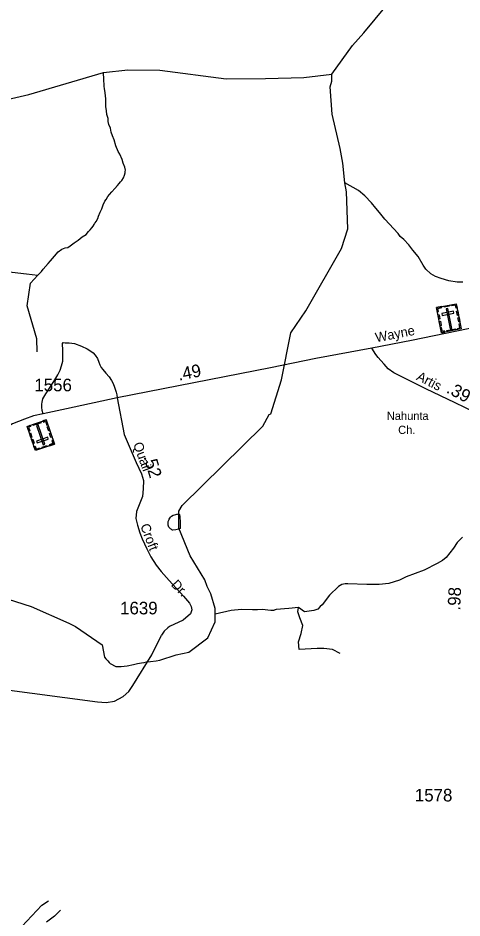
# Model space of a CAD drawing. Extents: x 2206922 to 2357709, y 510027 to 673830.
# Drawn here: x 2332640 to 2337037, y 615129 to 624051 of the extents above; entities that cross this region are included whole.
import ezdxf

# ---------------------------------------------------------------- set-up
doc = ezdxf.new("R2010")
doc.units = 0
for name, color, linetype in [('Exist Cultural Cemetery CELL', 7, 'Continuous'), ('Exist Cultural Church with Cemetery Label', 7, 'Continuous'), ('Exist Hydrographic Creek Single Shore', 7, 'Continuous'), ('Exist Hydrographic Misc Water Feature', 7, 'Continuous'), ('Exist Road Non-System Type 51', 7, 'Continuous'), ('Exist Road Secondary Mileage Hundredths English Label', 7, 'Continuous'), ('Exist Road Secondary Type 51 Attributed', 7, 'Continuous'), ('Exist Road Secondary Type 51 Label', 7, 'Continuous'), ('Exist Road Secondary Type 51 Number Label', 7, 'Continuous')]:
    doc.layers.add(name, color=color, linetype=linetype)

msp = doc.modelspace()

# ---------------------------------------------------------------- linework, layer by layer
at = {"layer": 'Exist Cultural Cemetery CELL'}
for points in [[(2336785.4, 621180.3), (2336980.8, 621218.6), (2337029.8, 620968.7), (2336834.4, 620930.4)], [(2336793.8, 621137.8), (2336804.9, 621140), (2336798.7, 621171.6), (2336838.5, 621179.4), (2336836.4, 621190.3), (2336785.4, 621180.3)], [(2336858.1, 621194.5), (2336909, 621204.5), (2336911.2, 621193.3), (2336860.3, 621183.4)], [(2336898.1, 621172.5), (2336879.7, 621168.9), (2336918.7, 620969.9), (2336937.1, 620973.5)], [(2336989.2, 621176.1), (2336978.1, 621173.9), (2336971.9, 621205.5), (2336932.1, 621197.7), (2336930, 621208.6), (2336980.9, 621218.6)], [(2336808, 621065), (2336799.7, 621107.5), (2336810.9, 621109.7), (2336819.2, 621067.2)], [(2336838.6, 621121.4), (2336842.2, 621103.1), (2336957.7, 621125.7), (2336954.1, 621144)], [(2336992.1, 621102.2), (2336983.7, 621144.7), (2336994.9, 621146.9), (2337003.2, 621104.3)], [(2337004.7, 621037.5), (2336996.4, 621080), (2337007.6, 621082.2), (2337015.9, 621039.6)], [(2336820.9, 620999.1), (2336812.6, 621041.6), (2336823.8, 621043.8), (2336832.1, 621001.3)], [(2336866.8, 620936.9), (2336864.6, 620948.1), (2336843, 620943.9), (2336835.3, 620983.6), (2336824.4, 620981.4), (2336834.3, 620930.5)], [(2336997.3, 620962.4), (2336995, 620973.6), (2337016.6, 620977.9), (2337008.9, 621017.5), (2337019.8, 621019.7), (2337029.8, 620968.7)], [(2336888.6, 620952.8), (2336971.8, 620969.1), (2336974, 620957.9), (2336890.8, 620941.6)], [(2333000.5, 619825.8), (2332812, 619761.6), (2332729.9, 620002.7), (2332918.4, 620066.8)], [(2332761.3, 620013.4), (2332765, 620002.5), (2332744.2, 619995.4), (2332757.2, 619957.1), (2332746.7, 619953.6), (2332729.9, 620002.7)], [(2332867.7, 620037.5), (2332787.4, 620010.1), (2332783.7, 620020.9), (2332864, 620048.3)], [(2332887.8, 619818.4), (2332905.5, 619824.4), (2332840.2, 620016.4), (2332822.5, 620010.4)], [(2332887.1, 620056.1), (2332890.8, 620045.3), (2332911.6, 620052.4), (2332924.7, 620014.1), (2332935.2, 620017.7), (2332918.5, 620066.8)], [(2332941, 620000.6), (2332954.9, 619959.6), (2332944.2, 619956), (2332930.2, 619997)], [(2332764, 619937.9), (2332778, 619896.9), (2332767.2, 619893.3), (2332753.2, 619934.3)], [(2332962.6, 619937), (2332976.6, 619896), (2332965.8, 619892.3), (2332951.8, 619933.3)], [(2332785.2, 619875.5), (2332799.2, 619834.5), (2332788.4, 619830.9), (2332774.4, 619871.9)], [(2332939.9, 619877.1), (2332933.9, 619894.7), (2332822.4, 619856.8), (2332828.4, 619839.1)], [(2332930.3, 619801.9), (2332881.3, 619785.2), (2332877.6, 619796), (2332926.7, 619812.7)], [(2332986.5, 619866.8), (2332975.8, 619863.1), (2332986.1, 619832.7), (2332947.7, 619819.6), (2332951.3, 619809.1), (2333000.5, 619825.8)], [(2332797.9, 619802.7), (2332808.7, 619806.3), (2332819.1, 619775.9), (2332857.5, 619788.9), (2332861, 619778.4), (2332811.9, 619761.7)]]:
    msp.add_lwpolyline(points, close=True, dxfattribs=at)
at = {"layer": 'Exist Hydrographic Creek Single Shore'}
for points in [[(2335746.4, 623492.6), (2335951.5, 623776.6), (2336066.3, 623902.7), (2336419.4, 624333.7), (2336549.4, 624585.2), (2336597.4, 624724.9), (2336593.3, 625082.5), (2336558.4, 625258.2), (2336576.5, 625767.7), (2336507.4, 626007.8), (2336360.4, 626421.9), (2336341.3, 626663.9), (2336355.4, 626887.6), (2336492.4, 627224.6), (2336523.4, 627422.8), (2336512.3, 627616)], [(2329308.4, 623146.7), (2329499.3, 623157.7), (2329723.2, 623284.9), (2329839.3, 623329), (2330047.4, 623314.5), (2330540.4, 623209.7), (2330823.3, 623237.6), (2331138.3, 623368.4), (2331346.4, 623360.4), (2331513.3, 623337.7), (2331905.4, 623235.5), (2332356.3, 623204.4), (2332746.3, 623292.4), (2333485.3, 623509.4), (2333726.5, 623535.6), (2334043.5, 623532), (2334702.3, 623447.1), (2335091.1, 623449.9)], [(2335091.1, 623449.9), (2335471.5, 623461.8), (2335746.4, 623492.6)], [(2335128.8, 620120.5), (2335145.4, 620127.5), (2335249.4, 620463.2), (2335343.5, 620929.7), (2335491.4, 621148.9), (2335842.4, 621767), (2335906.4, 621960), (2335893.5, 622327), (2335875.4, 622418.2), (2335856.3, 622611.1), (2335830.3, 622757.6), (2335751.4, 623099), (2335731.5, 623367.3), (2335747.5, 623423.7), (2335746.4, 623492.6)], [(2334205.5, 617736.5), (2334330.3, 617764.5), (2334520.4, 617906.7), (2334593.4, 618063.9), (2334592.4, 618198.4), (2334548.3, 618341.1), (2334514.5, 618415.2), (2334489.5, 618479.7), (2334344.5, 618720.1), (2334233.4, 618994.5), (2334231.3, 619161.8), (2334264.3, 619218.9), (2335064.4, 620002.8), (2335128.8, 620120.5)], [(2332676.4, 615045.9), (2332874.5, 615257.4), (2332940.5, 615299.4)]]:
    msp.add_lwpolyline(points, dxfattribs=at)
at = {"layer": 'Exist Hydrographic Misc Water Feature'}
for points in [[(2332835.2, 621500.8), (2332873.1, 621538.1), (2332889.2, 621560.2), (2332937.7, 621616.9), (2332962, 621643.9), (2333002.5, 621689.7), (2333037.6, 621732.9), (2333075.3, 621759.9), (2333107.7, 621770.7), (2333133.5, 621775.5), (2333155.4, 621792.1), (2333197, 621822.3), (2333234.5, 621846.7), (2333276.4, 621881.3), (2333314.1, 621905.7), (2333337.9, 621933.7), (2333353.7, 621950), (2333371.1, 621970.1), (2333383.2, 621986.1), (2333392.6, 622002.5), (2333399, 622014.6), (2333404.5, 622020.6), (2333414.6, 622034.5), (2333430.2, 622064.6), (2333438.2, 622087), (2333453.5, 622125.2), (2333471, 622159), (2333482.9, 622197.4), (2333498.7, 622233.6), (2333512.2, 622251.4), (2333528, 622281.5), (2333547.5, 622302.1), (2333567.6, 622328.3), (2333598.9, 622360.4), (2333624.8, 622390.6), (2333640.6, 622408.9), (2333654.3, 622425.1), (2333668, 622441.3), (2333683.8, 622465.2), (2333695.9, 622491.4), (2333701.5, 622515.3), (2333700.8, 622529.6), (2333704.9, 622543.6), (2333698.6, 622571.3), (2333682.2, 622613.1), (2333672.1, 622647.1), (2333647.3, 622700.7), (2333630.7, 622728.7), (2333608.2, 622784.4), (2333591.7, 622842.1), (2333577.2, 622881.9), (2333562.8, 622917.8), (2333554.6, 622957.6), (2333540.1, 622993.4), (2333533.9, 623025.5), (2333531.7, 623055.5), (2333521, 623093.2), (2333516.7, 623131.2), (2333510.5, 623173.1), (2333508.1, 623187.2), (2333509.5, 623223.1), (2333509.3, 623232.8), (2333509.5, 623251.1), (2333507.1, 623277), (2333503.2, 623312.9), (2333496.4, 623348.7), (2333494.3, 623374.6), (2333492.1, 623386.7), (2333491.9, 623400.5), (2333489.6, 623420.7), (2333489.6, 623430.5), (2333489.4, 623442.7), (2333485.3, 623509.4)], [(2337045, 621432.7), (2336989.3, 621432.2), (2336906.8, 621445), (2336832.4, 621468), (2336776.4, 621489.4), (2336728, 621514.9), (2336679.4, 621560.3), (2336651.1, 621601.9), (2336602.1, 621685.2), (2336551.5, 621750.8), (2336509, 621802.1), (2336460.6, 621853.7), (2336426, 621885.2), (2336403.6, 621912.9), (2336274, 622055.3), (2336220.9, 622122.5), (2336184.6, 622164.1), (2336140.1, 622219.4), (2336075.3, 622286.7), (2336010.5, 622341.9), (2335875.4, 622418.2)], [(2331769.7, 621490), (2331918, 621454.9), (2332036.7, 621449.5), (2332212.1, 621549.4), (2332411.7, 621549.4), (2332724.6, 621514.3), (2332835.2, 621500.8)], [(2332830.8, 620741), (2332827.5, 620868.9), (2332730, 621198.5), (2332762.4, 621422.5), (2332835.2, 621500.8)], [(2334246.1, 619073.1), (2334246.5, 619049.1), (2334246.5, 619027.1), (2334246.7, 619007.3), (2334247.1, 618997.1), (2334246.9, 618993), (2334244.8, 618988.9), (2334230.7, 618982.9), (2334203.2, 618976.5), (2334174.9, 618972.2), (2334171, 618974.4), (2334163.2, 618978.1), (2334155.2, 618984.1), (2334150.7, 618988), (2334145, 618993.7), (2334141.1, 618998), (2334134.7, 619003.8), (2334130.6, 619011.7), (2334128.4, 619021.8), (2334126.7, 619029.8), (2334126.1, 619041.6), (2334128.4, 619059.5), (2334132.1, 619072), (2334137.8, 619083.7), (2334143.7, 619093.7), (2334151.7, 619103.9), (2334159.5, 619112), (2334177.4, 619122.3), (2334189.5, 619126.2), (2334203.4, 619128.5), (2334213.7, 619130.6), (2334219.4, 619132.6), (2334229.7, 619134.7), (2334235.6, 619135), (2334239.5, 619124.7), (2334241.6, 619109), (2334243.6, 619101), (2334243.8, 619085.2), (2334246.1, 619073.1)], [(2337041.7, 618903.9), (2336988.2, 618851.1), (2336953, 618794.7), (2336880, 618704), (2336844.5, 618673.6), (2336792.6, 618642.9), (2336661.8, 618577.4), (2336484.6, 618511.2), (2336418.8, 618478.5), (2336365.3, 618460.2), (2336311.4, 618445.2), (2336217.6, 618436.2), (2336093.6, 618434.6), (2335907.6, 618440.6), (2335879.9, 618440), (2335847.7, 618435.9), (2335813.7, 618415.4), (2335725.3, 618328.1), (2335652.1, 618233.3), (2335632.6, 618215.2), (2335608.4, 618190.8), (2335568.7, 618176.5), (2335477.2, 618165.5), (2335416.5, 618205.8)], [(2332457.5, 618317.4), (2332769.7, 618215.3), (2333142, 618053.1), (2333208, 618017), (2333316.1, 617945), (2333472.2, 617836.8), (2333495, 617715.6), (2333508.9, 617697.6), (2333529.6, 617677.9), (2333543.4, 617662), (2333551.8, 617650.2), (2333610, 617622.8), (2333660, 617621.4), (2333719.7, 617628.2), (2333783.9, 617640.9), (2333823.9, 617651.1), (2333861.4, 617657.6), (2333889.3, 617661.9), (2333913.3, 617668), (2333953.3, 617672.5), (2334009, 617679.2), (2334043.1, 617683.4), (2334205.5, 617736.5)], [(2334592.8, 618143.8), (2334752.6, 618181.9), (2334852.9, 618191.4), (2334962.7, 618186.6), (2335010.5, 618186.6), (2335058.3, 618191.4), (2335144.3, 618181.9), (2335175.7, 618181.8)], [(2335416.5, 618205.8), (2335321, 618196.2), (2335196.8, 618186.6), (2335175.7, 618181.8)], [(2335832.1, 617752), (2335755.7, 617789.9), (2335669.7, 617799.5), (2335602.8, 617799.5), (2335426.1, 617789.9), (2335416.5, 617866.4), (2335445.2, 617947.7), (2335459.5, 618028.9), (2335430.9, 618105.4), (2335411.8, 618162.7), (2335416.5, 618205.8)], [(2333062.3, 615206.3), (2333001, 615147.4), (2332923.7, 615086.8)]]:
    msp.add_lwpolyline(points, dxfattribs=at)
at = {"layer": 'Exist Road Non-System Type 51'}
for points in [[(2332890.3, 620127.8), (2332880.4, 620160.7), (2332877.2, 620193.3), (2332875.5, 620221), (2332878.8, 620243.9), (2332886.9, 620276.5), (2332914.7, 620325.4), (2332996.2, 620446.1), (2333035.3, 620513), (2333056.5, 620558.7), (2333071.1, 620602.7), (2333082.6, 620648.4), (2333084.2, 620707.1), (2333084.2, 620754.4), (2333080.9, 620824.6), (2333087.4, 620832.7), (2333108.6, 620831.1), (2333147.8, 620829.4), (2333199.9, 620822.9), (2333268.4, 620796.8), (2333323.8, 620770.7), (2333359.7, 620749.5), (2333384.1, 620729.9), (2333405.3, 620708.7), (2333426.5, 620674.5), (2333439.5, 620640.2), (2333451, 620612.5), (2333462.4, 620584.8), (2333480.3, 620565.2), (2333511.3, 620531), (2333543.9, 620493.4), (2333566.7, 620455.9), (2333581.4, 620426.6), (2333596, 620390.7), (2333612.3, 620340.1), (2333617.2, 620314), (2333622.1, 620284.2)], [(2331812.7, 617758), (2331864.1, 617660.2), (2331876.3, 617640.6), (2331894.4, 617618.5), (2331996.1, 617512.1), (2332047.4, 617482.8), (2332147.7, 617454.6), (2332453.3, 617402), (2333426.5, 617272.4), (2333514.5, 617265), (2333597.2, 617277.1), (2333680.5, 617323.9), (2333736, 617372.6), (2333775.5, 617435), (2333964.1, 617736.7), (2334062.2, 617933)]]:
    msp.add_lwpolyline(points, dxfattribs=at)
at = {"layer": 'Exist Road Secondary Type 51 Attributed'}
for points in [[(2339012.2, 621676.9), (2338579.9, 621396.1), (2338409.9, 621298.1), (2338319.7, 621248.7), (2338265.7, 621223.6), (2338217.7, 621201.8), (2338201.1, 621194.5), (2338177.3, 621188.2), (2338084.7, 621166.9), (2337866.5, 621125.4), (2337674.6, 621088.3), (2336985.2, 620947.5), (2336536.3, 620852.9), (2336143.3, 620776.2)], [(2336143.3, 620776.2), (2335591.2, 620675.7), (2335141.9, 620584), (2333622.1, 620284.2)], [(2337916.7, 619758.9), (2337851.3, 619800.4), (2337713.8, 619870.2), (2337351.7, 620049.2), (2336969.9, 620237), (2336679.8, 620374.5), (2336487.8, 620470.5), (2336363.5, 620531.6), (2336306.8, 620573.1), (2336265.3, 620619), (2336234.8, 620653.9), (2336206.4, 620686.6), (2336182.4, 620715), (2336143.3, 620776.2)], [(2333622.1, 620284.2), (2333121.7, 620176.2), (2332890.3, 620127.8), (2332794, 620107.7), (2332702.7, 620075.1), (2332587, 620026.1), (2332489.2, 619970.7), (2332417.5, 619923.4), (2332344.1, 619867.9), (2332146.9, 619704.8), (2331793.1, 619415.3), (2331456.8, 619139.1), (2331035.2, 618793)], [(2333622.1, 620284.2), (2333690.6, 619922.8), (2333810.4, 619645.7), (2333864.2, 619533.1), (2333881.3, 619467), (2333878.9, 619383.9), (2333874, 619308), (2333814.7, 619158.4), (2333805.6, 619088.4), (2333822.6, 619021.7), (2333845.6, 618946.2), (2333870.3, 618888.4), (2333915.5, 618786.9), (2333954.7, 618708.6), (2334008.4, 618627.8), (2334057.3, 618564.2), (2334135.6, 618476.1), (2334279.9, 618320.8), (2334338.5, 618249.8), (2334355.7, 618215.6), (2334360.5, 618183.8), (2334348.3, 618144.6), (2334276.2, 618082), (2334140.7, 618018), (2334123, 618005), (2334088.1, 617971.9), (2334062.2, 617933)]]:
    msp.add_lwpolyline(points, dxfattribs=at)

# ---------------------------------------------------------------- texts
at = {"layer": 'Exist Cultural Church with Cemetery Label'}
for s, p in [('Nahunta', (2336292.5, 620065.9)), ('Ch.', (2336404.8, 619927))]:
    msp.add_text(s, height=82.02, dxfattribs=at).set_placement(p)
at = {"layer": 'Exist Road Secondary Mileage Hundredths English Label'}
for s, rotation, p in [('.49', 11.15911, (2334234.6, 620455.2)), ('.39', 332.44524, (2336874.3, 620340.9)), ('.52', 286.18746, (2333882.4, 619703.8)), ('.98', 87.49084, (2337018.9, 618175))]:
    msp.add_text(s, height=125, rotation=rotation, dxfattribs=at).set_placement(p)
at = {"layer": 'Exist Road Secondary Type 51 Label'}
for s, rotation, p in [('Wayne', 11.04321, (2336188.2, 620835.1)), ('Artis', 332.92128, (2336578.8, 620467.3)), ('Quail', 290.11237, (2333778.3, 619826.5)), ('Croft', 290.64106, (2333849.1, 619018)), ('Dr.', 313.67083, (2334149.6, 618427.4))]:
    msp.add_text(s, height=95, rotation=rotation, dxfattribs=at).set_placement(p)
at = {"layer": 'Exist Road Secondary Type 51 Number Label'}
for s, p in [('1556', (2332801.8, 620349.8)), ('1639', (2333651, 618138.7)), ('1578', (2336570.1, 616284.1))]:
    msp.add_text(s, height=125, dxfattribs=at).set_placement(p)

doc.saveas('drawing.dxf')
